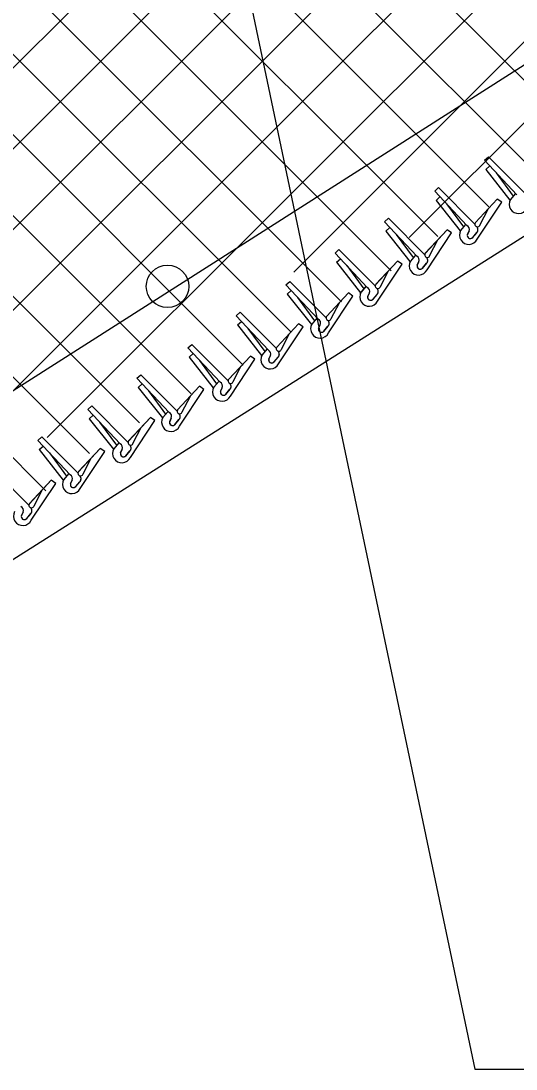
# Model space of a CAD drawing. Extents: x 0 to 2.85, y -0.1 to 1.83.
# Drawn here: x 1.5787 to 1.6281, y 1.2773 to 1.3819 of the extents above; entities that cross this region are included whole.
import ezdxf

# ---------------------------------------------------------------- set-up
doc = ezdxf.new("R2010")
doc.units = 0
for name, color, linetype in [('CT_Dimensions', 7, 'Continuous'), ('sb_Chainlink Fence', 7, 'Continuous'), ('sb_Earth', 7, 'Continuous'), ('sb_Existing Structural Steel', 7, 'Continuous')]:
    doc.layers.add(name, color=color, linetype=linetype)

msp = doc.modelspace()

# ---------------------------------------------------------------- linework, layer by layer
at = {"layer": 'CT_Dimensions'}
for p, q in [((1.5952392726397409, 1.4141259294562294), (1.6239928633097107, 1.277272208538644)), ((1.6239928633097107, 1.277272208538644), (1.636800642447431, 1.277272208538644))]:
    msp.add_line(p, q, dxfattribs=at)
at = {"layer": 'sb_Chainlink Fence'}
for p, q in [((1.5021615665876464, 1.3014490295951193), (1.668932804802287, 1.4682202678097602)), ((1.5021719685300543, 1.2933984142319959), (1.6690042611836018, 1.4602307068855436)), ((1.518645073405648, 1.3018105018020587), (1.6690757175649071, 1.4522411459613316)), ((1.560918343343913, 1.4439472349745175), (1.6355958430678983, 1.3692697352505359)), ((1.5731104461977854, 1.348214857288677), (1.6691471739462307, 1.444251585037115)), ((1.5513463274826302, 1.4373972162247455), (1.625389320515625, 1.363354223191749)), ((1.5597509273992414, 1.4370828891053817), (1.6306002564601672, 1.3662026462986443)), ((1.610829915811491, 1.3778733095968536), (1.669218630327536, 1.4362620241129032)), ((1.5465697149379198, 1.4341128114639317), (1.6140116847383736, 1.3666708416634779)), ((1.6067862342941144, 1.365768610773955), (1.6692900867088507, 1.4282724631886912)), ((1.5453359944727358, 1.4272982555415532), (1.6156494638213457, 1.3569713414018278)), ((1.540527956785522, 1.424036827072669), (1.6106974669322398, 1.3538627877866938)), ((1.5272943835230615, 1.4211440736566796), (1.6008882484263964, 1.3475502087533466)), ((1.535690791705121, 1.420760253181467), (1.6056001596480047, 1.350901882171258)), ((1.6059150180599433, 1.3568363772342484), (1.6693615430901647, 1.4202829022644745)), ((1.5257051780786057, 1.414585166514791), (1.591700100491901, 1.34867669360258)), ((1.516129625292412, 1.4081765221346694), (1.5855392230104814, 1.3387137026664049)), ((1.6174315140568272, 1.3602918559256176), (1.6649561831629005, 1.4078165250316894)), ((1.5112236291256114, 1.4049893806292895), (1.5811896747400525, 1.3350036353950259)), ((1.5771114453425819, 1.344154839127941), (1.6109328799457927, 1.3779762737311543)), ((1.6249376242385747, 1.3679899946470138), (1.625333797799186, 1.368348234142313)), ((1.6281594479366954, 1.3645599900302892), (1.6249376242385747, 1.3679899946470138)), ((1.6289573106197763, 1.3647016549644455), (1.625333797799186, 1.368348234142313)), ((1.6132631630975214, 1.3674193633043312), (1.6203017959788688, 1.3603807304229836)), ((1.625070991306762, 1.3670638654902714), (1.6254671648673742, 1.3674221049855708)), ((1.625070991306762, 1.3670638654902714), (1.6274806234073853, 1.3640266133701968)), ((1.6261096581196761, 1.3667307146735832), (1.6278042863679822, 1.3644189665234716)), ((1.5813309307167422, 1.340313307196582), (1.6067529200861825, 1.3657352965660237)), ((1.6199794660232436, 1.364905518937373), (1.6203756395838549, 1.3652637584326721)), ((1.623201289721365, 1.3614755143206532), (1.6199794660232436, 1.364905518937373)), ((1.623999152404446, 1.3616171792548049), (1.6203756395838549, 1.3652637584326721)), ((1.6280178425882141, 1.3646467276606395), (1.6275260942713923, 1.364067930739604)), ((1.6280244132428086, 1.364655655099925), (1.6275285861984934, 1.3640699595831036)), ((1.6201128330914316, 1.3639793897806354), (1.6205090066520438, 1.36433762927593)), ((1.6201128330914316, 1.3639793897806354), (1.622522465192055, 1.3609421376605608)), ((1.6211514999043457, 1.363646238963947), (1.6228461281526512, 1.3613344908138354)), ((1.6262165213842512, 1.3641017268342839), (1.6240442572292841, 1.361766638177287)), ((1.6262165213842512, 1.3641017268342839), (1.6240580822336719, 1.3617803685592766)), ((1.6242218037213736, 1.3601102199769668), (1.626662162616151, 1.3637965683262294)), ((1.626662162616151, 1.3637965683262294), (1.6262165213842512, 1.3641017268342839)), ((1.6274920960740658, 1.3640019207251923), (1.627460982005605, 1.3639291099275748)), ((1.6275285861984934, 1.3640699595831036), (1.6274920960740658, 1.3640019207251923)), ((1.624500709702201, 1.3615654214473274), (1.625313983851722, 1.3631161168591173)), ((1.6149718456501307, 1.3618449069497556), (1.615368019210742, 1.362203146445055)), ((1.6181936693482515, 1.358414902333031), (1.6149718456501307, 1.3618449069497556)), ((1.615105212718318, 1.3609187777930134), (1.6155013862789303, 1.3612770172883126)), ((1.6189915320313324, 1.3585565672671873), (1.615368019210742, 1.362203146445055)), ((1.6230596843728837, 1.361562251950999), (1.6225679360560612, 1.3609834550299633)), ((1.6230662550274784, 1.3615711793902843), (1.6225704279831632, 1.3609854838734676)), ((1.615105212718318, 1.3609187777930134), (1.6175148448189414, 1.3578815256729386)), ((1.6161438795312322, 1.360585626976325), (1.6178385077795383, 1.3582738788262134)), ((1.6212089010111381, 1.3610411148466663), (1.6190366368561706, 1.3587060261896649)), ((1.6212089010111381, 1.3610411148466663), (1.6190504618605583, 1.358719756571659)), ((1.61921418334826, 1.3570496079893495), (1.6216545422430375, 1.3607359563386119)), ((1.6216545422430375, 1.3607359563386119), (1.6212089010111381, 1.3610411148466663)), ((1.6225339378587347, 1.3609174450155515), (1.6225028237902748, 1.3608446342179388)), ((1.6225704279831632, 1.3609854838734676), (1.6225339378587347, 1.3609174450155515)), ((1.6232485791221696, 1.3605817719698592), (1.6234124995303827, 1.3609359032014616)), ((1.6234118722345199, 1.3609233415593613), (1.623248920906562, 1.3605898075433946)), ((1.6241749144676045, 1.3607790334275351), (1.6237292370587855, 1.3602524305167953)), ((1.6237703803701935, 1.360295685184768), (1.6241749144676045, 1.3607790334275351)), ((1.6194930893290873, 1.35850480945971), (1.6203063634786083, 1.3600555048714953)), ((1.5739986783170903, 1.3583279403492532), (1.590541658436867, 1.3417722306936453)), ((1.6100383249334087, 1.358735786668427), (1.61043449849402, 1.3590940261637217)), ((1.6132601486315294, 1.3553057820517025), (1.6100383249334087, 1.358735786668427)), ((1.610171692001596, 1.357809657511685), (1.6105678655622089, 1.3581678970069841)), ((1.6140580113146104, 1.355447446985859), (1.61043449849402, 1.3590940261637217)), ((1.6180520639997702, 1.3585016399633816), (1.6175603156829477, 1.3579228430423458)), ((1.6180586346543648, 1.3585105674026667), (1.6175628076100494, 1.3579248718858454)), ((1.610171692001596, 1.357809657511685), (1.61258132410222, 1.3547724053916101)), ((1.6112103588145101, 1.3574765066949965), (1.6129049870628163, 1.3551647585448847)), ((1.6162753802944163, 1.3579319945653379), (1.6141031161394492, 1.3555969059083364)), ((1.6162753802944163, 1.3579319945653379), (1.6141169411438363, 1.355610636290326)), ((1.6142806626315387, 1.3539404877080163), (1.6167210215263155, 1.3576268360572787)), ((1.6167210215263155, 1.3576268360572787), (1.6162753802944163, 1.3579319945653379)), ((1.6175263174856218, 1.3578568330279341), (1.617495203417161, 1.3577840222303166)), ((1.6175628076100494, 1.3579248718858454), (1.6175263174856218, 1.3578568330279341)), ((1.618240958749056, 1.3575211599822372), (1.6184048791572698, 1.3578752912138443)), ((1.618404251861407, 1.357862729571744), (1.6182413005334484, 1.3575291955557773)), ((1.619167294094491, 1.3577184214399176), (1.618721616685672, 1.357191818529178)), ((1.61876275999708, 1.357235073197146), (1.619167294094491, 1.3577184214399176)), ((1.6145595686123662, 1.355395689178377), (1.6153728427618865, 1.3569463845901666)), ((1.6051355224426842, 1.355549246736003), (1.6055316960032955, 1.3559074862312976)), ((1.6083573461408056, 1.3521192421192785), (1.6051355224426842, 1.355549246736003)), ((1.6052688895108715, 1.354623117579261), (1.6056650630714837, 1.3549813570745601)), ((1.6091552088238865, 1.3522609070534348), (1.6055316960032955, 1.3559074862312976)), ((1.6131185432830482, 1.355392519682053), (1.6126267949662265, 1.3548137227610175)), ((1.6131251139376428, 1.3554014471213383), (1.6126292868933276, 1.3548157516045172)), ((1.6052688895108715, 1.354623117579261), (1.6076785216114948, 1.3515858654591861)), ((1.6063075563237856, 1.3542899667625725), (1.6080021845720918, 1.351978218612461)), ((1.6113725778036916, 1.3547454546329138), (1.609200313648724, 1.3524103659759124)), ((1.6113725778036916, 1.3547454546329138), (1.6092141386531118, 1.352424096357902)), ((1.6093778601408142, 1.350753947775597), (1.611818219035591, 1.3544402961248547)), ((1.611818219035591, 1.3544402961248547), (1.6113725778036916, 1.3547454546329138)), ((1.6125927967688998, 1.354747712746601), (1.6125616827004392, 1.3546749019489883)), ((1.6126292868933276, 1.3548157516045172), (1.6125927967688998, 1.354747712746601)), ((1.6133074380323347, 1.3544120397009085), (1.6134713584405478, 1.3547661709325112)), ((1.613470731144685, 1.3547536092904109), (1.6133077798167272, 1.3544200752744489)), ((1.6142337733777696, 1.3546093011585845), (1.61378809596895, 1.3540826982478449)), ((1.6138292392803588, 1.3541259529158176), (1.6142337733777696, 1.3546093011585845)), ((1.6096567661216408, 1.3522091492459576), (1.6104700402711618, 1.3537598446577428)), ((1.588361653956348, 1.3520107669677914), (1.595694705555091, 1.3446873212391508)), ((1.60016411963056, 1.3524751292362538), (1.6005602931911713, 1.352833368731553)), ((1.6033859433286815, 1.3490451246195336), (1.60016411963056, 1.3524751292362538)), ((1.600297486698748, 1.3515490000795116), (1.6006936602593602, 1.3519072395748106)), ((1.6041838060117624, 1.3491867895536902), (1.6005602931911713, 1.352833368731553)), ((1.6082157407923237, 1.352205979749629), (1.6077239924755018, 1.3516271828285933)), ((1.608222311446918, 1.3522149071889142), (1.607726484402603, 1.351629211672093)), ((1.600297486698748, 1.3515490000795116), (1.6027071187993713, 1.3485117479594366)), ((1.6013361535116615, 1.351215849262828), (1.6030307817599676, 1.348904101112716)), ((1.6064011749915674, 1.3516713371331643), (1.6042289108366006, 1.3493362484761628)), ((1.6064011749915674, 1.3516713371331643), (1.6042427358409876, 1.3493499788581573)), ((1.60440645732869, 1.3476798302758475), (1.6068468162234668, 1.35136617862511)), ((1.6068468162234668, 1.35136617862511), (1.6064011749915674, 1.3516713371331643)), ((1.6076899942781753, 1.351561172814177), (1.6076588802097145, 1.3514883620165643)), ((1.607726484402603, 1.351629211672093), (1.6076899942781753, 1.351561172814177)), ((1.6084046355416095, 1.3512254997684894), (1.6085685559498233, 1.3515796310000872)), ((1.6085679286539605, 1.3515670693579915), (1.6084049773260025, 1.3512335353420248)), ((1.6093309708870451, 1.3514227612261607), (1.6088852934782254, 1.3508961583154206)), ((1.6089264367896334, 1.3509394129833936), (1.6093309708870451, 1.3514227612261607)), ((1.6046853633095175, 1.349135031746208), (1.6054986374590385, 1.350685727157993)), ((1.5953536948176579, 1.3492561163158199), (1.5957498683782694, 1.3496143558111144)), ((1.5985755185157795, 1.3458261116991), (1.5953536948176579, 1.3492561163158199)), ((1.595487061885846, 1.3483299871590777), (1.595883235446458, 1.3486882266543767)), ((1.5993733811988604, 1.3459677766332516), (1.5957498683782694, 1.3496143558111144)), ((1.6032443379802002, 1.3491318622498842), (1.6027525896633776, 1.348553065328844)), ((1.6032509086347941, 1.3491407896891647), (1.6027550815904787, 1.3485550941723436)), ((1.595487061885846, 1.3483299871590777), (1.5978966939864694, 1.345292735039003)), ((1.5965257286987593, 1.347996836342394), (1.5982203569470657, 1.3456850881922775)), ((1.6015907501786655, 1.3484523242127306), (1.5994184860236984, 1.3461172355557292)), ((1.6015907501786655, 1.3484523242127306), (1.5994323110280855, 1.3461309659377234)), ((1.5995960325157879, 1.3444608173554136), (1.6020363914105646, 1.3481471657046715)), ((1.6020363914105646, 1.3481471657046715), (1.6015907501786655, 1.3484523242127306)), ((1.6027185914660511, 1.3484870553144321), (1.6026874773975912, 1.3484142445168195)), ((1.6027550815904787, 1.3485550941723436), (1.6027185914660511, 1.3484870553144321)), ((1.603433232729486, 1.3481513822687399), (1.6035971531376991, 1.3485055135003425)), ((1.6035965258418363, 1.3484929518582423), (1.6034335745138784, 1.34815941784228)), ((1.604359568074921, 1.3483486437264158), (1.603913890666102, 1.347822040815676)), ((1.60395503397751, 1.3478652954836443), (1.604359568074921, 1.3483486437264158)), ((1.5902752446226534, 1.3462309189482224), (1.5906714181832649, 1.3465891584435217)), ((1.594294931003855, 1.3429425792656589), (1.5906714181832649, 1.3465891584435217)), ((1.5998749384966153, 1.3459160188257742), (1.6006882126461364, 1.3474667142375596)), ((1.593497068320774, 1.3428009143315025), (1.5902752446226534, 1.3462309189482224)), ((1.5904086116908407, 1.3453047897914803), (1.5908047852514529, 1.3456630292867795)), ((1.5984339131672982, 1.3459128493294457), (1.5979421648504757, 1.34533405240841)), ((1.598440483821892, 1.345921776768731), (1.5979446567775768, 1.3453360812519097)), ((1.5904086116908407, 1.3453047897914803), (1.592818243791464, 1.3422675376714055)), ((1.5914472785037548, 1.3449716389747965), (1.5931419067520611, 1.3426598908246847)), ((1.596512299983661, 1.3454271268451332), (1.5943400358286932, 1.3430920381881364)), ((1.596512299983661, 1.3454271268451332), (1.594353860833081, 1.343105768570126)), ((1.5945175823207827, 1.3414356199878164), (1.5969579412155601, 1.3451219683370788)), ((1.5969579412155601, 1.3451219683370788), (1.596512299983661, 1.3454271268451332)), ((1.5979081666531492, 1.3452680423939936), (1.597877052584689, 1.3451952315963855)), ((1.5979446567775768, 1.3453360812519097), (1.5979081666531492, 1.3452680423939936)), ((1.598622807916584, 1.3449323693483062), (1.598786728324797, 1.345286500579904)), ((1.5987861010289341, 1.3452739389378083), (1.5986231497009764, 1.3449404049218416)), ((1.599549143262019, 1.3451296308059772), (1.5991034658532, 1.3446030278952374)), ((1.599144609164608, 1.3446462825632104), (1.599549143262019, 1.3451296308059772)), ((1.5853819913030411, 1.3431100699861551), (1.5857781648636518, 1.3434683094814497)), ((1.5894016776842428, 1.3398217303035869), (1.5857781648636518, 1.3434683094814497)), ((1.5947964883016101, 1.342890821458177), (1.5956097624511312, 1.3444415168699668)), ((1.5886038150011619, 1.3396800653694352), (1.5853819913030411, 1.3431100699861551)), ((1.5855153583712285, 1.342183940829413), (1.5859115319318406, 1.342542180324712)), ((1.5933554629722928, 1.3428876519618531), (1.5928637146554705, 1.3423088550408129)), ((1.5933620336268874, 1.3428965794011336), (1.5928662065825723, 1.3423108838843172)), ((1.5855153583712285, 1.342183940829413), (1.5879249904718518, 1.3391466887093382)), ((1.5865540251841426, 1.3418507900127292), (1.5882486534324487, 1.3395390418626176)), ((1.5916190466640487, 1.342306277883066), (1.589446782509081, 1.3399711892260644)), ((1.5916190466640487, 1.342306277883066), (1.5894606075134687, 1.3399849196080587)), ((1.5896243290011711, 1.3383147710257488), (1.592064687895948, 1.3420011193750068)), ((1.592064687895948, 1.3420011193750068), (1.5916190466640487, 1.342306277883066)), ((1.5928297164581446, 1.342242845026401), (1.5927986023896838, 1.3421700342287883)), ((1.5928662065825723, 1.3423108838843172), (1.5928297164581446, 1.342242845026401)), ((1.5935443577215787, 1.3419071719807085), (1.5937082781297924, 1.3422613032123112)), ((1.5937076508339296, 1.3422487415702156), (1.593544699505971, 1.3419152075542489)), ((1.5944706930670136, 1.3421044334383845), (1.5940250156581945, 1.341577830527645)), ((1.5940661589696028, 1.3416210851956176), (1.5944706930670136, 1.3421044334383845)), ((1.5803842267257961, 1.3400331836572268), (1.5807804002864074, 1.3403914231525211)), ((1.5844039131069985, 1.3367448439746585), (1.5807804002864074, 1.3403914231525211)), ((1.589903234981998, 1.3397699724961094), (1.5907165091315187, 1.3413206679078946)), ((1.5836060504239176, 1.336603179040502), (1.5803842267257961, 1.3400331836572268)), ((1.5805175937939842, 1.3391070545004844), (1.580913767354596, 1.339465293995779)), ((1.5884622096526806, 1.339766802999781), (1.587970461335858, 1.3391880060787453)), ((1.5884687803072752, 1.3397757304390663), (1.5879729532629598, 1.339190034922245)), ((1.5805175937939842, 1.3391070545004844), (1.5829272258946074, 1.3360698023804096)), ((1.5815562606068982, 1.338773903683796), (1.5832508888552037, 1.3364621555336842)), ((1.5866212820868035, 1.3392293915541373), (1.5844490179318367, 1.3368943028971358)), ((1.5866212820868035, 1.3392293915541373), (1.5844628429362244, 1.3369080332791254)), ((1.5846265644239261, 1.3352378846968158), (1.5870669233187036, 1.3389242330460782)), ((1.5849054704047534, 1.3366930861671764), (1.5857187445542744, 1.338243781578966)), ((1.5870669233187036, 1.3389242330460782), (1.5866212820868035, 1.3392293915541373)), ((1.5879364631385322, 1.3391219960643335), (1.5879053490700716, 1.3390491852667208)), ((1.5879729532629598, 1.339190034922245), (1.5879364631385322, 1.3391219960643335)), ((1.5886511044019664, 1.3387863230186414), (1.5888150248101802, 1.3391404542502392)), ((1.5888143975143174, 1.3391278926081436), (1.5886514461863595, 1.3387943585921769)), ((1.5895774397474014, 1.3389835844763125), (1.5891317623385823, 1.3384569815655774)), ((1.5891729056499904, 1.3385002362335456), (1.5895774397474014, 1.3389835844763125)), ((1.5795106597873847, 1.3335577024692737), (1.5758871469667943, 1.3372042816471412)), ((1.5829751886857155, 1.3361131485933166), (1.5829386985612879, 1.3360451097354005)), ((1.5834644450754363, 1.3366899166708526), (1.5829726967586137, 1.336111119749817)), ((1.5834710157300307, 1.3366988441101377), (1.5829751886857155, 1.3361131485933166)), ((1.5817280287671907, 1.3360422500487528), (1.5795557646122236, 1.333707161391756)), ((1.5817280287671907, 1.3360422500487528), (1.5795695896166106, 1.3337208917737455)), ((1.579733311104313, 1.3320507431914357), (1.5821736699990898, 1.3357370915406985)), ((1.5821736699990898, 1.3357370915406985), (1.5817280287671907, 1.3360422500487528)), ((1.5829386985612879, 1.3360451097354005), (1.582907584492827, 1.3359722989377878)), ((1.5836533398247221, 1.335709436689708), (1.583817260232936, 1.3360635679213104)), ((1.583816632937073, 1.3360510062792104), (1.5836536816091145, 1.3357174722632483)), ((1.584579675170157, 1.335906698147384), (1.584133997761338, 1.3353800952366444)), ((1.584175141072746, 1.335423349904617), (1.584579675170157, 1.335906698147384)), ((1.5800122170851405, 1.3335059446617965), (1.5808254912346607, 1.3350566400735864)), ((1.578760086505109, 1.3325222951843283), (1.5789240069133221, 1.3328764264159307)), ((1.5789233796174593, 1.3328638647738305), (1.5787604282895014, 1.3325303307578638)), ((1.579686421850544, 1.3327195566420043), (1.5792407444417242, 1.3321929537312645)), ((1.5792818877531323, 1.3322362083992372), (1.579686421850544, 1.3327195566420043))]:
    msp.add_line(p, q, dxfattribs=at)
for centre, radius, start, end in [((1.6283419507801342, 1.3636103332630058), 0.0009354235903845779, 150.71281129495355, 333.6194641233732), ((1.623024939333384, 1.3610956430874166), 0.0004188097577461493, 336.42296563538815, 65.09751420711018), ((1.6242487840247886, 1.3616098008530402), 0.0002558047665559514, 138.96114269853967, 350.00923971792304), ((1.6239052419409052, 1.361062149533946), 0.00039099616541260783, 313.60686611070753, 52.174038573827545), ((1.6239157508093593, 1.3610625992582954), 0.00038439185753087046, 320.1413408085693, 52.94493342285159), ((1.6233837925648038, 1.3605258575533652), 0.0009354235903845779, 150.71281129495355, 333.6194641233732), ((1.6235366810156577, 1.3604888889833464), 0.0003049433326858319, 160.6740382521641, 309.1570792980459), ((1.62353777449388, 1.3604903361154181), 0.0003033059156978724, 162.454436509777, 320.07648952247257), ((1.6180173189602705, 1.3580350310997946), 0.0004188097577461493, 336.42296563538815, 65.09751420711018), ((1.6192411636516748, 1.3585491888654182), 0.0002558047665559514, 138.96114269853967, 350.00923971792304), ((1.6188976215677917, 1.3580015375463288), 0.00039099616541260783, 313.60686611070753, 52.174038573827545), ((1.6189081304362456, 1.3580019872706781), 0.00038439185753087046, 320.1413408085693, 52.94493342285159), ((1.6183761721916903, 1.3574652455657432), 0.0009354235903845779, 150.71281129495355, 333.6194641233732), ((1.618529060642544, 1.3574282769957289), 0.0003049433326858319, 160.6740382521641, 309.1570792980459), ((1.6185301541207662, 1.357429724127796), 0.0003033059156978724, 162.454436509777, 320.07648952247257), ((1.613083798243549, 1.3549259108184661), 0.0004188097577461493, 336.42296563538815, 65.09751420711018), ((1.614307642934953, 1.3554400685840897), 0.0002558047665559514, 138.96114269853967, 350.00923971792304), ((1.6139641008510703, 1.3548924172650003), 0.00039099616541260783, 313.60686611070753, 52.174038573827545), ((1.6139746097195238, 1.3548928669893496), 0.00038439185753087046, 320.1413408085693, 52.94493342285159), ((1.6134426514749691, 1.3543561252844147), 0.0009354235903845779, 150.71281129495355, 333.6194641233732), ((1.6135955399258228, 1.3543191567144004), 0.0003049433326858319, 160.6740382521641, 309.1570792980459), ((1.6135966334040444, 1.3543206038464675), 0.0003033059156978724, 162.454436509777, 320.07648952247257), ((1.608180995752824, 1.3517393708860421), 0.0004188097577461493, 336.42296563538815, 65.09751420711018), ((1.6094048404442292, 1.3522535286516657), 0.0002558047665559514, 138.96114269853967, 350.00923971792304), ((1.6090612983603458, 1.3517058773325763), 0.00039099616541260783, 313.60686611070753, 52.174038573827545), ((1.609071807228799, 1.3517063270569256), 0.00038439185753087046, 320.1413408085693, 52.94493342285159), ((1.6085398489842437, 1.3511695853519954), 0.0009354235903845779, 150.71281129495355, 333.6194641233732), ((1.6086927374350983, 1.3511326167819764), 0.0003049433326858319, 160.6740382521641, 309.1570792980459), ((1.6086938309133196, 1.3511340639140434), 0.0003033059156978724, 162.454436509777, 320.07648952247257), ((1.6032095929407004, 1.3486652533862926), 0.0004188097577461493, 336.42296563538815, 65.09751420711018), ((1.604433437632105, 1.349179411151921), 0.0002558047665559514, 138.96114269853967, 350.00923971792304), ((1.6040898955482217, 1.3486317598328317), 0.00039099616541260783, 313.60686611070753, 52.174038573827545), ((1.6041004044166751, 1.348632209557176), 0.00038439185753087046, 320.1413408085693, 52.94493342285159), ((1.6035684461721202, 1.348095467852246), 0.0009354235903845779, 150.71281129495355, 333.6194641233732), ((1.6037213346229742, 1.3480584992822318), 0.0003049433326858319, 160.6740382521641, 309.1570792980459), ((1.6037224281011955, 1.3480599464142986), 0.0003033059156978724, 162.454436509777, 320.07648952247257), ((1.5983991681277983, 1.3454462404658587), 0.0004188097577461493, 336.42296563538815, 65.09751420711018), ((1.5996230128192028, 1.3459603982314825), 0.0002558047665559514, 138.96114269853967, 350.00923971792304), ((1.5992794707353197, 1.345412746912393), 0.00039099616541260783, 313.60686611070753, 52.174038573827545), ((1.599289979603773, 1.3454131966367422), 0.00038439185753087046, 320.1413408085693, 52.94493342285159), ((1.5987580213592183, 1.3448764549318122), 0.0009354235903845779, 150.71281129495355, 333.6194641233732), ((1.598910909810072, 1.3448394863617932), 0.0003049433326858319, 160.6740382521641, 309.1570792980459), ((1.5989120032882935, 1.34484093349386), 0.0003033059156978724, 162.454436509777, 320.07648952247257), ((1.593320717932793, 1.342421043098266), 0.0004188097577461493, 336.42296563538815, 65.09751420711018), ((1.5945445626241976, 1.3429352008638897), 0.0002558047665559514, 138.96114269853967, 350.00923971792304), ((1.5942010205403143, 1.3423875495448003), 0.00039099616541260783, 313.60686611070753, 52.174038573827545), ((1.5942115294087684, 1.3423879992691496), 0.00038439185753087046, 320.1413408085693, 52.94493342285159), ((1.5936795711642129, 1.3418512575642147), 0.0009354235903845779, 150.71281129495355, 333.6194641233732), ((1.5938324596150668, 1.3418142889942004), 0.0003049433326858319, 160.6740382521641, 309.1570792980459), ((1.593833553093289, 1.3418157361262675), 0.0003033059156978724, 162.454436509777, 320.07648952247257), ((1.5884274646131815, 1.339300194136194), 0.0004188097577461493, 336.42296563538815, 65.09751420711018), ((1.5896513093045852, 1.3398143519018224), 0.0002558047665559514, 138.96114269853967, 350.00923971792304), ((1.5893077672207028, 1.3392667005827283), 0.00039099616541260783, 313.60686611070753, 52.174038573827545), ((1.5893182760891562, 1.3392671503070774), 0.00038439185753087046, 320.1413408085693, 52.94493342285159), ((1.5887863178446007, 1.3387304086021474), 0.0009354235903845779, 150.71281129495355, 333.6194641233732), ((1.5889392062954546, 1.3386934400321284), 0.0003049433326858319, 160.6740382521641, 309.1570792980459), ((1.5889402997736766, 1.3386948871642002), 0.0003033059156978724, 162.454436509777, 320.07648952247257), ((1.5837885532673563, 1.3356535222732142), 0.0009354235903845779, 150.71281129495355, 333.6194641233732), ((1.5834297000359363, 1.3362233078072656), 0.0004188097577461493, 336.42296563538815, 65.09751420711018), ((1.5846535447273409, 1.3367374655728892), 0.0002558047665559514, 138.96114269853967, 350.00923971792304), ((1.5843100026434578, 1.3361898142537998), 0.00039099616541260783, 313.60686611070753, 52.174038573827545), ((1.5843205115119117, 1.3361902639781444), 0.00038439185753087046, 320.1413408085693, 52.94493342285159), ((1.58394144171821, 1.3356165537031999), 0.0003049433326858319, 160.6740382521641, 309.1570792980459), ((1.5839425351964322, 1.335618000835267), 0.0003033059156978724, 162.454436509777, 320.07648952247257), ((1.5785364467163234, 1.3330361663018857), 0.0004188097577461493, 336.42296563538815, 65.09751420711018), ((1.5797602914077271, 1.3335503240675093), 0.0002558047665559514, 138.96114269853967, 350.00923971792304), ((1.5794167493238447, 1.3330026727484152), 0.00039099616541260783, 313.60686611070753, 52.174038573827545), ((1.5794272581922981, 1.3330031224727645), 0.00038439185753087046, 320.1413408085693, 52.94493342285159), ((1.5788952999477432, 1.3324663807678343), 0.0009354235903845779, 150.71281129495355, 333.6194641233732), ((1.5790481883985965, 1.3324294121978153), 0.0003049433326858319, 160.6740382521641, 309.1570792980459), ((1.5790492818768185, 1.332430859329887), 0.0003033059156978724, 162.454436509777, 320.07648952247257)]:
    msp.add_arc(centre, radius, start, end, dxfattribs=at)
at = {"layer": 'sb_Earth'}
msp.add_line((1.5044215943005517, 1.2815901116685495), (1.7823218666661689, 1.4576319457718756), dxfattribs=at)
at = {"layer": 'sb_Existing Structural Steel'}
msp.add_line((1.5021906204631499, 1.296704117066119), (1.7742550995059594, 1.4702761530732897), dxfattribs=at)
msp.add_circle((1.5933308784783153, 1.3554060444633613), 0.0021204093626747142, dxfattribs=at)

doc.saveas('drawing.dxf')
